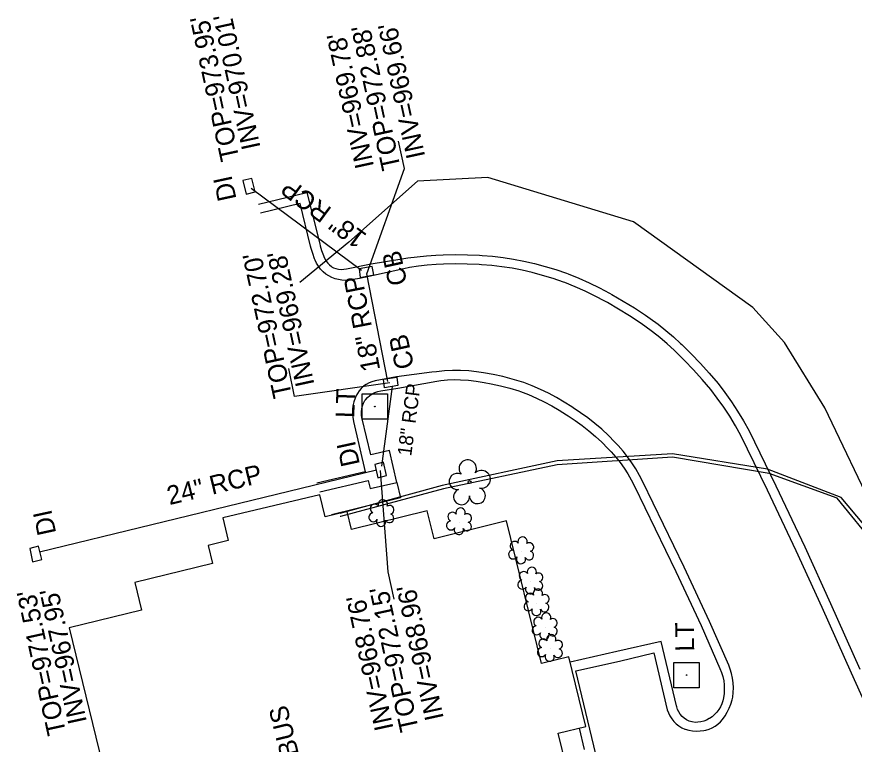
# Model space of a CAD drawing. Extents: x 1614611 to 1617571, y 898867 to 905462.
# Drawn here: x 1615679.7 to 1615858.2, y 904364.8 to 904519.9 of the extents above; entities that cross this region are included whole.
import ezdxf

# ---------------------------------------------------------------- set-up
doc = ezdxf.new("R2010")
doc.units = 0
for name, color, linetype in [('Exist Boundary Watershed Residential C 05', 7, 'Continuous'), ('Exist Building', 7, 'Continuous'), ('Exist Building Text', 7, 'Continuous'), ('Exist Other Culture Area Outline', 7, 'Continuous'), ('Exist Structure Minor Catch Basin Top Elevation', 7, 'Continuous'), ('Exist Structure Minor Drop Inlet Top Elevation', 7, 'Continuous'), ('Exist Structure Minor Pipes RCP 18 Inch Invert', 7, 'Continuous'), ('Exist Structure Minor Pipes RCP 24 Inch Invert', 7, 'Continuous'), ('Exist Utilities Other Pole With Base CELL', 7, 'Continuous'), ('Exist Utilities Other Pole With Base Text', 7, 'Continuous'), ('Exist Utilities TV UG Cable SUE LOS B', 7, 'Continuous'), ('Exist Utilities TV UG FO Cable SUE LOS B', 7, 'Continuous'), ('Exist Vegetation Shrub CELL', 7, 'Continuous'), ('Exist Vegetation Tree CELL', 7, 'Continuous'), ('Prop Drainage Structure Catch Basin Adjust CELL', 7, 'Continuous'), ('Prop Drainage Structure Catch Basin Grate 840 03E Label', 7, 'Continuous'), ('Prop Drainage Structure Catch Basin Open Throat 4 CELL', 7, 'Continuous'), ('Prop Drainage Structure Drop Inlet Grate 3 Narrow Slots and Sag Grates 840 24 Label', 7, 'Continuous'), ('Prop Easement Permanent Drainage', 7, 'Continuous'), ('Prop Erosion Embankment Toe Protection CELL', 7, 'Continuous'), ('Prop Erosion Embankment Toe Protection Label', 7, 'Continuous'), ('Prop Erosion Embankment Toe Protection with Rip Rap 3 Detail CELL', 7, 'Continuous'), ('Prop Plan Preparation Drainage Notes Label', 7, 'Continuous'), ('Raster_Level_3', 7, 'Continuous'), ('Raster_Level_4', 7, 'Continuous'), ('Scratch_Level_1', 7, 'Continuous')]:
    doc.layers.add(name, color=color, linetype=linetype)

msp = doc.modelspace()

# ---------------------------------------------------------------- linework, layer by layer
at = {"layer": 'Exist Boundary Watershed Residential C 05'}
for points in [[(1615731.16, 904479.96), (1615741.52, 904482.45), (1615744.25, 904471.48), (1615744.36, 904471.03), (1615744.65, 904470.03), (1615745.02, 904469.01), (1615745.1, 904468.8), (1615745.35, 904468.28), (1615745.63, 904467.82), (1615745.96, 904467.39), (1615746.33, 904466.99), (1615746.73, 904466.65), (1615746.91, 904466.53), (1615747.16, 904466.4), (1615747.69, 904466.2), (1615748.24, 904466.07), (1615748.81, 904466.02), (1615749.37, 904466.05), (1615749.93, 904466.16), (1615755.19, 904467.22), (1615761.73, 904468.29), (1615763.01, 904468.47), (1615765, 904468.7), (1615766.99, 904468.92), (1615768.97, 904469.07), (1615770.54, 904469.14), (1615773.13, 904469.19), (1615775.72, 904469.16), (1615778.29, 904469.05), (1615778.87, 904469.02), (1615781.1, 904468.84), (1615783.34, 904468.58), (1615785.57, 904468.24), (1615787.78, 904467.82), (1615789.99, 904467.3), (1615792.31, 904466.68), (1615794.6, 904465.98), (1615796.87, 904465.2), (1615797.22, 904465.06), (1615799.45, 904464.16), (1615801.67, 904463.17), (1615803.85, 904462.12), (1615805.98, 904460.99), (1615806.53, 904460.68), (1615808.95, 904459.28), (1615811.33, 904457.81), (1615813.66, 904456.28), (1615814.66, 904455.59), (1615816.36, 904454.35), (1615818.02, 904453.04), (1615819.62, 904451.67), (1615821.16, 904450.26), (1615821.4, 904450.02), (1615823.42, 904448.04), (1615825.38, 904446), (1615827.28, 904443.9), (1615829.15, 904441.72), (1615830.6, 904439.8), (1615831.99, 904437.82), (1615833.31, 904435.79), (1615834.56, 904433.73), (1615835.75, 904431.6), (1615841.49, 904419.88), (1615847.63, 904406.89), (1615853.12, 904394.83), (1615859.38, 904380.83)], [(1615744.3, 904418.61), (1615754.58, 904421.03), (1615754.99, 904419.34), (1615760.69, 904420.62), (1615759.08, 904427.47), (1615755.15, 904426.53), (1615753.27, 904434.19), (1615753.22, 904434.4), (1615753.13, 904435.04), (1615753.12, 904435.68), (1615753.2, 904436.32), (1615753.35, 904436.94), (1615753.57, 904437.54), (1615753.87, 904438.11), (1615753.98, 904438.26), (1615754.41, 904438.74), (1615754.9, 904439.16), (1615755.43, 904439.51), (1615756, 904439.8), (1615756.61, 904440.02), (1615757.24, 904440.15), (1615760.88, 904440.75), (1615769.23, 904442.25), (1615770.08, 904442.37), (1615771.47, 904442.51), (1615772.87, 904442.56), (1615774.27, 904442.52), (1615775.95, 904442.4), (1615777.62, 904442.21), (1615779.27, 904441.93), (1615780.81, 904441.65), (1615782.78, 904441.22), (1615784.74, 904440.72), (1615786.66, 904440.15), (1615787.03, 904440.02), (1615788.76, 904439.36), (1615790.44, 904438.63), (1615792.09, 904437.83), (1615793.7, 904436.97), (1615795.28, 904436.04), (1615796.87, 904435.01), (1615797.18, 904434.82), (1615798.72, 904433.81), (1615800.2, 904432.75), (1615801.63, 904431.63), (1615803.01, 904430.45), (1615804.35, 904429.21), (1615805.65, 904427.9), (1615806.37, 904427.14), (1615807.35, 904426.03), (1615808.26, 904424.89), (1615809.11, 904423.69), (1615809.9, 904422.46), (1615810.62, 904421.19), (1615811.3, 904419.85), (1615820.11, 904401.68), (1615825.51, 904390.16), (1615829.55, 904380.96), (1615829.89, 904380.12), (1615830.15, 904379.26), (1615830.34, 904378.38), (1615830.45, 904377.48), (1615830.48, 904376.57), (1615830.43, 904375.67), (1615830.3, 904374.77), (1615830.16, 904374.13), (1615829.95, 904373.46), (1615829.67, 904372.83), (1615829.31, 904372.23), (1615828.89, 904371.67), (1615828.41, 904371.17), (1615827.87, 904370.72), (1615827.29, 904370.34), (1615827.23, 904370.3), (1615826.68, 904370), (1615826.1, 904369.76), (1615825.49, 904369.6), (1615824.86, 904369.52), (1615824.23, 904369.51), (1615823.6, 904369.59), (1615823.52, 904369.6), (1615822.96, 904369.79), (1615822.42, 904370.05), (1615821.93, 904370.39), (1615821.49, 904370.78), (1615821.1, 904371.23), (1615820.78, 904371.73), (1615820.53, 904372.27), (1615820.35, 904372.84), (1615820.31, 904373.03), (1615817, 904386.76), (1615807.59, 904384.63), (1615797.6, 904382.36)], [(1615799.53, 904368.28), (1615800.62, 904363.71)]]:
    msp.add_lwpolyline(points, dxfattribs=at)
at = {"layer": 'Exist Building'}
msp.add_lwpolyline([(1615796.82, 904359.94), (1615795.04, 904367.19), (1615800.95, 904368.63), (1615797.32, 904383.49), (1615791.48, 904382.06), (1615784.05, 904412.43), (1615768.6, 904408.65), (1615767.15, 904414.58), (1615750.99, 904410.63), (1615750.06, 904414.42), (1615745.4, 904413.28), (1615744.28, 904418), (1615723.6, 904413.1), (1615724.75, 904408.23), (1615720.48, 904407.19), (1615721.42, 904403.35), (1615704.83, 904399.3), (1615706.27, 904393.44), (1615690.83, 904389.67), (1615703.65, 904337.25)], dxfattribs=at)
at = {"layer": 'Exist Other Culture Area Outline'}
msp.add_lwpolyline([(1615760.69, 904420.62), (1615761.47, 904417.39), (1615746.75, 904413.76), (1615746.78, 904413.62)], dxfattribs=at)
at = {"layer": 'Exist Utilities Other Pole With Base CELL'}
for p, q in [((1615756, 904436.8), (1615756, 904436.8)), ((1615822.45, 904379.6), (1615822.45, 904379.6))]:
    msp.add_line(p, q, dxfattribs=at)
for points in [[(1615753.27, 904439.5), (1615758.67, 904439.5), (1615758.67, 904434.1), (1615753.27, 904434.1), (1615753.27, 904439.5)], [(1615819.73, 904382.3), (1615825.13, 904382.3), (1615825.13, 904376.9), (1615819.73, 904376.9), (1615819.73, 904382.3)]]:
    msp.add_lwpolyline(points, dxfattribs=at)
for centre in [(1615756, 904436.8), (1615822.45, 904379.6)]:
    msp.add_circle(centre, 0.0707, dxfattribs=at)
at = {"layer": 'Exist Utilities TV UG Cable SUE LOS B'}
msp.add_lwpolyline([(1616027.58, 904363.35), (1616023.21, 904368.31), (1616017.83, 904371.19), (1615998.91, 904375.25), (1615970.55, 904379.25), (1615936.7, 904383.75), (1615897.49, 904393.93), (1615866.72, 904404.04), (1615862.97, 904406.89), (1615854.55, 904417.3), (1615840.06, 904422.53), (1615819.41, 904426.03), (1615794.82, 904424.38), (1615770.62, 904419.24), (1615748.65, 904413.39), (1615748.63, 904413.39)], dxfattribs=at)
at = {"layer": 'Exist Utilities TV UG FO Cable SUE LOS B'}
msp.add_lwpolyline([(1616082.03, 904205.63), (1616078.76, 904211.5), (1616072.95, 904217.64), (1616063.83, 904236.79), (1616050.03, 904274.65), (1616036.99, 904318.99), (1616023.92, 904368.58), (1616017.91, 904371.93), (1615998.76, 904375.92), (1615970.79, 904380.24), (1615936.88, 904384.46), (1615897.53, 904394.73), (1615867.22, 904404.56), (1615863.54, 904407.73), (1615855.35, 904417.46), (1615839.69, 904423.44), (1615819.45, 904426.72), (1615794.88, 904425.22), (1615770.33, 904420), (1615748.51, 904414.05)], dxfattribs=at)
at = {"layer": 'Exist Vegetation Shrub CELL'}
for p, q in [((1615757.47, 904413.93), (1615757.47, 904413.93)), ((1615774.01, 904412.17), (1615774.01, 904412.17)), ((1615787.26, 904405.99), (1615787.26, 904405.99)), ((1615789.22, 904399.55), (1615789.22, 904399.55)), ((1615790.53, 904394.93), (1615790.53, 904394.93)), ((1615792.29, 904389.81), (1615792.29, 904389.81)), ((1615793.38, 904385.18), (1615793.38, 904385.18))]:
    msp.add_line(p, q, dxfattribs=at)
for centre, radius, start, end in [((1615757.69, 904415.97), 0.99, 334.8391, 200.4717), ((1615755.98, 904415.05), 0.968, 35.8908, 245.4216), ((1615759.14, 904414.8), 0.929, 284.4567, 126.0861), ((1615774.24, 904414.21), 0.99, 334.8391, 200.4717), ((1615755.67, 904413.22), 0.955, 95.1099, 327.9534), ((1615759.1, 904413), 0.937, 204.9913, 73.4601), ((1615772.53, 904413.3), 0.968, 35.8908, 245.4216), ((1615775.68, 904413.04), 0.929, 284.4567, 126.0861), ((1615757.34, 904412.24), 0.984, 151.2797, 21.387), ((1615772.21, 904411.47), 0.955, 95.1099, 327.9534), ((1615775.65, 904411.24), 0.937, 204.9913, 73.4601), ((1615773.88, 904410.49), 0.984, 151.2797, 21.387), ((1615785.78, 904407.11), 0.968, 35.8908, 245.4216), ((1615787.49, 904408.03), 0.99, 334.8391, 200.4717), ((1615785.46, 904405.28), 0.955, 95.1099, 327.9534), ((1615788.93, 904406.86), 0.929, 284.4567, 126.0861), ((1615787.13, 904404.3), 0.984, 151.2797, 21.387), ((1615788.9, 904405.06), 0.937, 204.9913, 73.4601), ((1615789.44, 904401.59), 0.99, 334.8391, 200.4717), ((1615787.73, 904400.67), 0.968, 35.8908, 245.4216), ((1615790.89, 904400.41), 0.929, 284.4567, 126.0861), ((1615787.42, 904398.84), 0.955, 95.1099, 327.9534), ((1615790.85, 904398.62), 0.937, 204.9913, 73.4601), ((1615789.09, 904397.86), 0.984, 151.2797, 21.387), ((1615790.76, 904396.97), 0.99, 334.8391, 200.4717), ((1615789.05, 904396.05), 0.968, 35.8908, 245.4216), ((1615792.21, 904395.8), 0.929, 284.4567, 126.0861), ((1615788.73, 904394.22), 0.955, 95.1099, 327.9534), ((1615790.41, 904393.24), 0.984, 151.2797, 21.387), ((1615792.17, 904394), 0.937, 204.9913, 73.4601), ((1615790.81, 904390.94), 0.968, 35.8908, 245.4216), ((1615792.52, 904391.86), 0.99, 334.8391, 200.4717), ((1615790.49, 904389.11), 0.955, 95.1099, 327.9534), ((1615793.96, 904390.68), 0.929, 284.4567, 126.0861), ((1615792.16, 904388.13), 0.984, 151.2797, 21.387), ((1615793.61, 904387.22), 0.99, 334.8391, 200.4717), ((1615793.93, 904388.89), 0.937, 204.9913, 73.4601), ((1615791.9, 904386.31), 0.968, 35.8908, 245.4216), ((1615795.05, 904386.05), 0.929, 284.4567, 126.0861), ((1615791.58, 904384.48), 0.955, 95.1099, 327.9534), ((1615795.02, 904384.25), 0.937, 204.9913, 73.4601), ((1615793.25, 904383.5), 0.984, 151.2797, 21.387)]:
    msp.add_arc(centre, radius, start, end, dxfattribs=at)
at = {"layer": 'Exist Vegetation Tree CELL'}
msp.add_line((1615776.18, 904420.71), (1615776.18, 904420.71), dxfattribs=at)
msp.add_circle((1615776.18, 904420.71), 0.326, dxfattribs=at)
for centre, radius, start, end in [((1615775.79, 904423.58), 1.86, 330.1651, 219.7134), ((1615773.57, 904420.86), 1.73, 62.6636, 279.3457), ((1615778.73, 904421.3), 1.9, 257.1011, 134.1999), ((1615774.47, 904417.59), 1.69, 111.5671, 6.231), ((1615777.85, 904417.81), 1.7, 181.2822, 74.56)]:
    msp.add_arc(centre, radius, start, end, dxfattribs=at)
at = {"layer": 'Prop Drainage Structure Catch Basin Grate 840 03E Label'}
msp.add_lwpolyline([(1616024.8, 904379.75), (1616007.51, 904376.09), (1615983.58, 904379.37), (1615970.76, 904382.21), (1615936.94, 904387.13), (1615897.7, 904396.33), (1615868.35, 904406.71), (1615862.89, 904413.51), (1615851.92, 904436.53), (1615843.3, 904450.47), (1615836.53, 904457.93), (1615811.09, 904476.14), (1615780.1, 904485.64), (1615765.05, 904484.84), (1615750.44, 904471.86), (1615740.03, 904463.22)], dxfattribs=at)
at = {"layer": 'Prop Drainage Structure Catch Basin Open Throat 4 CELL'}
for points in [[(1615752.63, 904466.14), (1615752.87, 904464.3), (1615755.81, 904464.86), (1615755.43, 904466.66), (1615752.63, 904466.14)], [(1615758.08, 904440.83), (1615757.8, 904442.63), (1615760.71, 904443.08), (1615760.92, 904441.28), (1615758.08, 904440.83)]]:
    msp.add_lwpolyline(points, dxfattribs=at)
at = {"layer": 'Prop Erosion Embankment Toe Protection CELL'}
for points in [[(1615728.53, 904482.09), (1615730.47, 904482.6), (1615729.75, 904485.43), (1615727.83, 904484.96), (1615728.53, 904482.09)], [(1615756.6, 904421.64), (1615758.47, 904422.1), (1615757.83, 904424.96), (1615755.96, 904424.48), (1615756.6, 904421.64)], [(1615684.32, 904407.06), (1615682.44, 904406.53), (1615682.99, 904403.69), (1615685.01, 904404.19), (1615684.32, 904407.06)]]:
    msp.add_lwpolyline(points, dxfattribs=at)
at = {"layer": 'Prop Erosion Embankment Toe Protection Label'}
msp.add_line((1615756.34, 904423.26), (1615684.48, 904405.75), dxfattribs=at)
at = {"layer": 'Prop Erosion Embankment Toe Protection with Rip Rap 3 Detail CELL'}
for p, q in [((1615753.15, 904465.83), (1615729.6, 904483.25)), ((1615758.75, 904442.15), (1615754.3, 904465.06)), ((1615759.66, 904441.1), (1615757.43, 904424.11))]:
    msp.add_line(p, q, dxfattribs=at)
at = {"layer": 'Prop Plan Preparation Drainage Notes Label'}
for points in [[(1615754.3, 904465.06), (1615762.34, 904487.51), (1615761.06, 904493.37)], [(1615759.19, 904441.86), (1615738.84, 904438.98), (1615737.67, 904444.93)]]:
    msp.add_lwpolyline(points, dxfattribs=at)
at = {"layer": 'Raster_Level_3'}
msp.add_lwpolyline([(1615757.12, 904423.15), (1615758.78, 904401.59), (1615760.05, 904395.73)], dxfattribs=at)
at = {"layer": 'Scratch_Level_1'}
for points in [[(1615863.88, 904365.98), (1615857.57, 904380.02), (1615851.31, 904394.01), (1615845.82, 904406.05), (1615839.69, 904419.02), (1615833.99, 904430.67), (1615832.84, 904432.72), (1615831.62, 904434.73), (1615830.34, 904436.7), (1615828.98, 904438.63), (1615827.6, 904440.47), (1615825.79, 904442.58), (1615823.92, 904444.64), (1615822, 904446.64), (1615820.02, 904448.59), (1615819.79, 904448.8), (1615818.3, 904450.18), (1615816.75, 904451.5), (1615815.16, 904452.76), (1615813.52, 904453.96), (1615812.55, 904454.62), (1615810.26, 904456.13), (1615807.92, 904457.57), (1615805.55, 904458.95), (1615805.03, 904459.24), (1615802.95, 904460.34), (1615800.83, 904461.37), (1615798.67, 904462.32), (1615796.49, 904463.21), (1615796.19, 904463.32), (1615793.98, 904464.08), (1615791.76, 904464.76), (1615789.5, 904465.37), (1615787.37, 904465.87), (1615785.23, 904466.28), (1615783.08, 904466.61), (1615780.91, 904466.86), (1615778.74, 904467.03), (1615778.2, 904467.06), (1615775.67, 904467.17), (1615773.14, 904467.2), (1615770.6, 904467.15), (1615769.08, 904467.08), (1615767.17, 904466.94), (1615765.27, 904466.72), (1615763.38, 904466.42), (1615762.18, 904466.19), (1615755.73, 904464.72), (1615752.74, 904464.11), (1615750.46, 904463.74), (1615749.71, 904463.7), (1615748.97, 904463.74), (1615748.23, 904463.85), (1615747.51, 904464.04), (1615746.81, 904464.31), (1615746.15, 904464.65), (1615745.53, 904465.05), (1615744.96, 904465.55), (1615744.44, 904466.09), (1615743.98, 904466.69), (1615743.59, 904467.34), (1615743.27, 904468.02), (1615743.16, 904468.31), (1615742.76, 904469.41), (1615742.43, 904470.52), (1615742.31, 904471.01), (1615740.06, 904480.05), (1615731.63, 904478.03)], [(1615803.08, 904362.72), (1615798.82, 904380.47), (1615808.12, 904382.55), (1615815.45, 904384.33), (1615818.31, 904372.21), (1615818.56, 904371.53), (1615818.88, 904370.89), (1615819.27, 904370.28), (1615819.72, 904369.72), (1615820.23, 904369.21), (1615820.8, 904368.76), (1615821.41, 904368.38), (1615822.06, 904368.07), (1615822.16, 904368.03), (1615822.93, 904367.82), (1615823.72, 904367.69), (1615824.52, 904367.64), (1615825.32, 904367.67), (1615826.11, 904367.78), (1615826.56, 904367.88), (1615827.25, 904368.08), (1615827.9, 904368.36), (1615828.53, 904368.71), (1615829.1, 904369.13), (1615829.63, 904369.61), (1615830.07, 904370.11), (1615830.63, 904370.87), (1615831.12, 904371.67), (1615831.54, 904372.51), (1615831.89, 904373.39), (1615832.16, 904374.29), (1615832.29, 904374.86), (1615832.4, 904375.87), (1615832.42, 904376.89), (1615832.37, 904377.9), (1615832.23, 904378.91), (1615832.02, 904379.91), (1615831.73, 904380.88), (1615831.41, 904381.72), (1615827.35, 904390.99), (1615821.94, 904402.55), (1615813.11, 904420.75), (1615812.4, 904422.15), (1615811.63, 904423.51), (1615810.78, 904424.83), (1615809.87, 904426.1), (1615808.9, 904427.33), (1615807.86, 904428.51), (1615807.1, 904429.31), (1615805.76, 904430.66), (1615804.36, 904431.96), (1615802.91, 904433.2), (1615801.41, 904434.37), (1615799.86, 904435.48), (1615798.27, 904436.52), (1615797.95, 904436.72), (1615796.34, 904437.76), (1615794.69, 904438.74), (1615793, 904439.64), (1615791.28, 904440.47), (1615789.52, 904441.23), (1615787.73, 904441.91), (1615787.28, 904442.07), (1615785.28, 904442.67), (1615783.25, 904443.19), (1615781.2, 904443.64), (1615779.14, 904444.01), (1615777.69, 904444.23), (1615775.99, 904444.39), (1615774.27, 904444.47), (1615772.56, 904444.47), (1615770.84, 904444.39), (1615769.13, 904444.23), (1615768.17, 904444.11), (1615760.58, 904443.14), (1615756.04, 904442.28), (1615755.38, 904442.11), (1615754.75, 904441.85), (1615754.15, 904441.53), (1615753.6, 904441.14), (1615753.09, 904440.68), (1615752.65, 904440.17), (1615752.26, 904439.61), (1615751.95, 904439.01), (1615751.77, 904438.57), (1615751.51, 904437.78), (1615751.33, 904436.97), (1615751.23, 904436.15), (1615751.21, 904435.33), (1615751.27, 904434.5), (1615751.41, 904433.69), (1615751.44, 904433.59), (1615753.95, 904422.91), (1615743.63, 904420.46)]]:
    msp.add_lwpolyline(points, dxfattribs=at)

# ---------------------------------------------------------------- texts
at = {"layer": 'Exist Building Text'}
msp.add_text('ISBKBUS', height=4, rotation=103.7433, dxfattribs=at).set_placement((1615742.74, 904350.86))
at = {"layer": 'Exist Structure Minor Catch Basin Top Elevation'}
for s, p in [("TOP=972.88'", (1615761.5, 904487.65)), ("TOP=972.70'", (1615738.34, 904439.12))]:
    msp.add_text(s, height=4, rotation=102.2667, dxfattribs=at).set_placement(p)
at = {"layer": 'Exist Structure Minor Drop Inlet Top Elevation'}
for s, p in [("TOP=973.95'", (1615727.13, 904489.61)), ("TOP=971.53'", (1615690.21, 904367.25)), ("TOP=972.15'", (1615765.38, 904367.99))]:
    msp.add_text(s, height=4, rotation=102.2667, dxfattribs=at).set_placement(p)
at = {"layer": 'Exist Structure Minor Pipes RCP 18 Inch Invert'}
for s, p in [("INV=970.01'", (1615731.65, 904492.03)), ("INV=969.66'", (1615766.75, 904490.12)), ("INV=969.78'", (1615755.83, 904488)), ("INV=969.28'", (1615743.13, 904441.52)), ("INV=968.96'", (1615770.71, 904370.38))]:
    msp.add_text(s, height=4, rotation=102.2667, dxfattribs=at).set_placement(p)
at = {"layer": 'Exist Structure Minor Pipes RCP 24 Inch Invert'}
for s, p in [("INV=967.95'", (1615694.63, 904369.64)), ("INV=968.76'", (1615759.98, 904368.2))]:
    msp.add_text(s, height=4, rotation=102.2667, dxfattribs=at).set_placement(p)
at = {"layer": 'Exist Utilities Other Pole With Base Text'}
for rotation, p in [(87.9947, (1615751.59, 904434.32)), (90.595, (1615824.06, 904384.63))]:
    msp.add_text('LT', height=4, rotation=rotation, dxfattribs=at).set_placement(p)
at = {"layer": 'Prop Drainage Structure Catch Basin Adjust CELL'}
for p in [(1615726.52, 904481.07), (1615752.83, 904424.51), (1615688.1, 904409.86)]:
    msp.add_text('DI', height=4, rotation=102.2667, dxfattribs=at).set_placement(p)
at = {"layer": 'Prop Drainage Structure Drop Inlet Grate 3 Narrow Slots and Sag Grates 840 24 Label'}
for height, rotation, p in [(4, 143.5072, (1615754.52, 904473.39)), (4, 100.9994, (1615757.16, 904444.69)), (3, 82.5271, (1615763.74, 904426.13))]:
    msp.add_text('18" RCP', height=height, rotation=rotation, dxfattribs=at).set_placement(p)
at = {"layer": 'Prop Easement Permanent Drainage'}
for p in [(1615762.94, 904463.05), (1615764.39, 904445.25)]:
    msp.add_text('CB', height=4, rotation=102.2667, dxfattribs=at).set_placement(p)
at = {"layer": 'Raster_Level_4'}
msp.add_text('24" RCP', height=4, rotation=13.6911, dxfattribs=at).set_placement((1615712.23, 904415.8))

doc.saveas('drawing.dxf')
